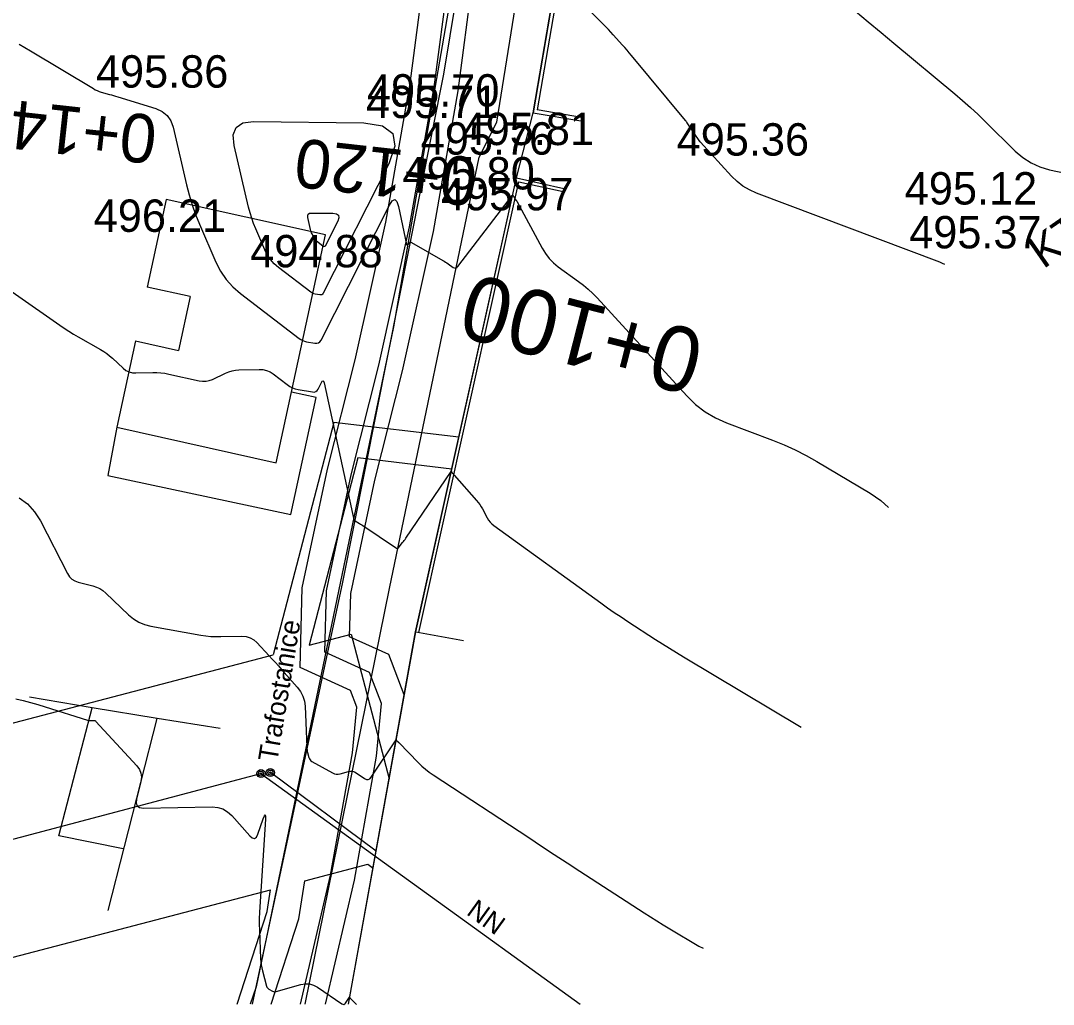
# Model space of a CAD drawing. Extents: x -636600 to -628587, y -1090963 to -1085869.
# Drawn here: x -629162.2 to -629098.4, y -1089363.9 to -1089303.1 of the extents above; entities that cross this region are included whole.
import ezdxf

# ---------------------------------------------------------------- set-up
doc = ezdxf.new("R2010")
doc.units = 0
for name, color, linetype in [('01_OBVOD PÚ', 7, 'Continuous'), ('01_PARCELY_NÁVRH_PC', 7, 'Continuous'), ('07_ELEKTRO', 7, 'Continuous'), ('07_OCH_P A POPISY TI', 7, 'Continuous'), ('07_SDĚLOVACÍ', 7, 'Continuous'), ('15', 7, 'Continuous'), ('20', 7, 'Continuous'), ('23', 7, 'Continuous'), ('33', 7, 'Continuous'), ('34', 7, 'Continuous'), ('40', 7, 'Continuous'), ('41', 7, 'Continuous'), ('53', 7, 'Continuous'), ('Ex_Major Contours', 7, 'Continuous'), ('Ex_Minor Contours', 7, 'Continuous'), ('HEKTOMETRY100', 7, 'Continuous'), ('HEKTOMETRY20', 7, 'Continuous'), ('HL_BODY', 7, 'Continuous'), ('koty_vše', 7, 'Continuous')]:
    doc.layers.add(name, color=color, linetype=linetype)

msp = doc.modelspace()

# ---------------------------------------------------------------- linework, layer by layer
at = {"layer": '01_OBVOD PÚ'}
msp.add_lwpolyline([(-629141.912, -1089363.897), (-629137.775, -1089340.897), (-629131.545, -1089312.857), (-629130.515, -1089308.827), (-629125.055, -1089276.877), (-629124.585, -1089274.487), (-629094.585, -1089282.287)], dxfattribs=at)
at = {"layer": '01_PARCELY_NÁVRH_PC'}
for points in [[(-629105.522, -1089189.968), (-629122.992, -1089236.061), (-629126.345, -1089248.187), (-629139.14, -1089322.059), (-629147.618, -1089362.817), (-629147.995, -1089363.897)], [(-629141.912, -1089363.897), (-629137.775, -1089340.897), (-629131.545, -1089312.857), (-629130.515, -1089308.827), (-629125.055, -1089276.877), (-629123.615, -1089269.707), (-629122.615, -1089264.357), (-629116.615, -1089234.727), (-629108.385, -1089214.177), (-629107.075, -1089208.967), (-629099.103, -1089189.968)]]:
    msp.add_lwpolyline(points, dxfattribs=at)
at = {"layer": '07_ELEKTRO'}
msp.add_lwpolyline([(-629140.213, -1089354.45), (-629146.745, -1089349.587)], dxfattribs=at)
at = {"layer": '07_OCH_P A POPISY TI'}
msp.add_line((-629141.747, -1089341.042), (-629139.408, -1089349.974), dxfattribs=at)
for points in [[(-629138.475, -1089344.789), (-629139.435, -1089342.285), (-629141.85, -1089341.192), (-629141.779, -1089338.535), (-629140.284, -1089331.527), (-629138.585, -1089324.773), (-629136.674, -1089316.171), (-629135.132, -1089307.475), (-629134.253, -1089300.702), (-629133.746, -1089294.207), (-629133.646, -1089287.651), (-629133.458, -1089281.249), (-629132.377, -1089271.131), (-629131.82, -1089267.506), (-629130.786, -1089262.906), (-629129.228, -1089256.751), (-629126.934, -1089251.209), (-629125.559, -1089247.721)], [(-629144.886, -1089363.897), (-629143.025, -1089355.924), (-629141.673, -1089348.374), (-629141.402, -1089345.536), (-629141.795, -1089344.51), (-629144.901, -1089343.103), (-629144.771, -1089338.18), (-629143.207, -1089330.848), (-629141.505, -1089324.082), (-629139.617, -1089315.584), (-629138.098, -1089307.02), (-629137.238, -1089300.392), (-629136.744, -1089294.068), (-629136.645, -1089287.584), (-629136.453, -1089281.046), (-629135.353, -1089270.744), (-629134.77, -1089266.949), (-629133.704, -1089262.209), (-629132.083, -1089255.804), (-629129.716, -1089250.085)], [(-629135.104, -1089328.873), (-629142.833, -1089327.952), (-629146.568, -1089342.305)], [(-629135.54, -1089330.835), (-629141.337, -1089330.145), (-629144.35, -1089341.724)], [(-629144.35, -1089341.724), (-629141.747, -1089341.042)], [(-629228.758, -1089363.897), (-629209.96, -1089358.909), (-629146.568, -1089342.305)], [(-629144.619, -1089356.267), (-629140.732, -1089355.249)], [(-629140.732, -1089355.249), (-629140.401, -1089355.496)], [(-629146.697, -1089363.897), (-629144.99, -1089358.63), (-629144.619, -1089356.267)], [(-629173.751, -1089363.897), (-629146.73, -1089356.82)], [(-629148.8, -1089363.897), (-629146.941, -1089358.164), (-629146.73, -1089356.82)]]:
    msp.add_lwpolyline(points, dxfattribs=at)
at = {"layer": '07_SDĚLOVACÍ'}
msp.add_lwpolyline([(-629143.346, -1089363.897), (-629141.555, -1089356.227), (-629140.185, -1089348.577), (-629139.875, -1089345.327), (-629140.615, -1089343.397), (-629143.375, -1089342.147), (-629143.275, -1089338.357), (-629141.745, -1089331.187), (-629140.045, -1089324.427), (-629138.145, -1089315.877), (-629136.615, -1089307.247), (-629135.745, -1089300.547), (-629135.245, -1089294.137), (-629135.145, -1089287.617), (-629134.955, -1089281.147), (-629133.865, -1089270.937), (-629133.295, -1089267.227), (-629132.245, -1089262.557), (-629130.655, -1089256.277), (-629128.325, -1089250.647)], dxfattribs=at)
at = {"layer": '20'}
for p, q in [((-629153.185, -1089314.187), (-629154.354, -1089319.593)), ((-629143.335, -1089316.377), (-629153.185, -1089314.187)), ((-629146.395, -1089330.447), (-629143.335, -1089316.377)), ((-629151.709, -1089320.181), (-629154.354, -1089319.593)), ((-629151.709, -1089320.181), (-629152.429, -1089323.512)), ((-629155.073, -1089322.92), (-629156.225, -1089328.247)), ((-629155.073, -1089322.92), (-629152.429, -1089323.512)), ((-629156.225, -1089328.247), (-629146.395, -1089330.447))]:
    msp.add_line(p, q, dxfattribs=at)
at = {"layer": '23'}
for p, q in [((-629125.065, -1089276.927), (-629130.515, -1089308.827)), ((-629124.886, -1089277.182), (-629130.261, -1089308.648)), ((-629127.521, -1089309.116), (-629130.261, -1089308.648)), ((-629130.515, -1089308.827), (-629127.558, -1089309.333)), ((-629137.765, -1089340.887), (-629131.545, -1089312.857)), ((-629137.57, -1089340.931), (-629131.393, -1089313.096)), ((-629131.545, -1089312.857), (-629128.617, -1089313.507)), ((-629131.393, -1089313.096), (-629128.66, -1089313.703)), ((-629141.911, -1089363.897), (-629137.765, -1089340.887)), ((-629137.765, -1089340.887), (-629134.813, -1089341.419)), ((-629157.755, -1089345.587), (-629161.615, -1089344.937)), ((-629159.805, -1089353.497), (-629157.755, -1089345.587)), ((-629153.735, -1089346.237), (-629157.755, -1089345.587)), ((-629156.765, -1089358.097), (-629153.735, -1089346.237)), ((-629149.845, -1089346.867), (-629153.735, -1089346.237)), ((-629155.835, -1089354.307), (-629159.805, -1089353.497))]:
    msp.add_line(p, q, dxfattribs=at)
at = {"layer": '33'}
for centre, radius in [((-629147.325, -1089349.647), 0.25), ((-629147.325, -1089349.647), 0.158), ((-629146.745, -1089349.587), 0.25), ((-629146.745, -1089349.587), 0.158), ((-629146.745, -1089349.587), 0.05), ((-629147.325, -1089349.647), 0.05)]:
    msp.add_circle(centre, radius, dxfattribs=at)
at = {"layer": '34'}
msp.add_line((-629201.417, -1089363.897), (-629147.325, -1089349.647), dxfattribs=at)
at = {"layer": '40'}
for p, q in [((-629136.035, -1089306.447), (-629130.375, -1089272.187)), ((-629132.745, -1089309.417), (-629127.125, -1089273.937)), ((-629142.275, -1089337.827), (-629136.035, -1089306.447)), ((-629133.845, -1089311.567), (-629132.745, -1089309.417)), ((-629139.385, -1089338.207), (-629133.845, -1089311.567)), ((-629147.849, -1089363.897), (-629142.275, -1089337.827)), ((-629144.585, -1089363.897), (-629139.385, -1089338.207))]:
    msp.add_line(p, q, dxfattribs=at)
at = {"layer": '41'}
for p, q in [((-629145.475, -1089333.647), (-629143.925, -1089326.417)), ((-629143.925, -1089326.417), (-629145.447, -1089326.086)), ((-629156.225, -1089328.247), (-629156.785, -1089331.227)), ((-629156.785, -1089331.227), (-629145.475, -1089333.647))]:
    msp.add_line(p, q, dxfattribs=at)
at = {"layer": '53'}
msp.add_line((-629147.325, -1089349.647), (-629127.605, -1089363.897), dxfattribs=at)
at = {"layer": 'Ex_Major Contours'}
for points in [[(-629110.59, -1089302.552), (-629109.806, -1089303.218), (-629109.019, -1089303.881), (-629108.229, -1089304.54), (-629104.463, -1089307.661), (-629103.975, -1089308.075), (-629103.496, -1089308.5), (-629103.027, -1089308.934), (-629102.931, -1089309.027)], [(-629102.931, -1089309.027), (-629102.567, -1089309.38), (-629100.731, -1089311.195), (-629100.262, -1089311.6), (-629099.751, -1089311.926), (-629099.198, -1089312.175), (-629098.603, -1089312.346), (-629096.139, -1089312.874)], [(-629162.468, -1089345.033), (-629162.011, -1089345.143), (-629161.556, -1089345.262), (-629161.103, -1089345.39), (-629160.653, -1089345.527), (-629158.05, -1089346.35), (-629158.005, -1089346.362), (-629157.959, -1089346.37), (-629157.913, -1089346.374), (-629157.867, -1089346.373), (-629157.679, -1089346.362), (-629157.635, -1089346.364), (-629157.593, -1089346.375), (-629157.556, -1089346.396), (-629157.522, -1089346.426), (-629154.991, -1089349.17), (-629154.832, -1089349.387), (-629154.737, -1089349.621), (-629154.708, -1089349.871), (-629154.744, -1089350.138), (-629155.017, -1089351.238), (-629155.041, -1089351.479), (-629154.978, -1089351.649), (-629154.826, -1089351.749), (-629154.587, -1089351.779), (-629150.34, -1089351.708), (-629149.992, -1089351.737), (-629149.675, -1089351.835), (-629149.388, -1089352.002), (-629149.131, -1089352.239), (-629148.018, -1089353.491), (-629147.86, -1089353.626), (-629147.724, -1089353.654), (-629147.609, -1089353.576), (-629147.515, -1089353.391), (-629147.182, -1089352.438), (-629147.111, -1089352.26), (-629147.065, -1089352.206), (-629147.044, -1089352.274), (-629147.048, -1089352.465), (-629147.4, -1089357.879), (-629147.418, -1089358.237), (-629147.427, -1089358.596), (-629147.427, -1089358.954), (-629147.417, -1089359.313), (-629147.344, -1089361.093), (-629147.331, -1089361.278), (-629147.308, -1089361.462), (-629147.275, -1089361.644), (-629147.232, -1089361.825), (-629146.974, -1089362.785), (-629146.953, -1089362.842), (-629146.922, -1089362.891), (-629146.882, -1089362.932), (-629146.833, -1089362.967), (-629146.616, -1089363.089), (-629146.561, -1089363.113), (-629146.504, -1089363.126), (-629146.446, -1089363.127), (-629146.387, -1089363.116), (-629144.857, -1089362.68), (-629144.587, -1089362.632), (-629144.327, -1089362.643), (-629144.076, -1089362.714), (-629143.834, -1089362.844), (-629142.322, -1089363.87), (-629142.261, -1089363.9), (-629142.205, -1089363.903), (-629142.154, -1089363.879), (-629142.108, -1089363.828), (-629141.858, -1089363.455), (-629141.855, -1089363.45), (-629141.852, -1089363.449), (-629141.849, -1089363.451), (-629141.848, -1089363.457), (-629141.841, -1089363.489), (-629141.84, -1089363.493), (-629141.838, -1089363.497), (-629141.836, -1089363.501), (-629141.833, -1089363.504), (-629141.811, -1089363.526), (-629141.808, -1089363.529), (-629141.568, -1089363.776), (-629141.525, -1089363.817), (-629141.481, -1089363.855), (-629141.435, -1089363.891), (-629141.427, -1089363.897)]]:
    msp.add_lwpolyline(points, dxfattribs=at)
msp.add_lwpolyline([(-629143.994, -1089316.672), (-629144.031, -1089316.617), (-629144.062, -1089316.557), (-629144.17, -1089316.306), (-629144.196, -1089316.242), (-629144.218, -1089316.178), (-629144.238, -1089316.113), (-629144.255, -1089316.047), (-629144.428, -1089315.309), (-629144.439, -1089315.182), (-629144.405, -1089315.092), (-629144.324, -1089315.038), (-629144.198, -1089315.022), (-629142.876, -1089315.038), (-629142.655, -1089315.071), (-629142.532, -1089315.163), (-629142.507, -1089315.315), (-629142.58, -1089315.526), (-629143.365, -1089317.074), (-629143.372, -1089317.084), (-629143.381, -1089317.091), (-629143.392, -1089317.095), (-629143.405, -1089317.094), (-629143.46, -1089317.084), (-629143.474, -1089317.081), (-629143.487, -1089317.076), (-629143.499, -1089317.07), (-629143.51, -1089317.062), (-629143.899, -1089316.766), (-629143.95, -1089316.722)], close=True, dxfattribs=at)
at = {"layer": 'Ex_Minor Contours'}
for points in [[(-629105.069, -1089318.201), (-629105.215, -1089318.135), (-629105.383, -1089318.067), (-629116.719, -1089313.786), (-629117.149, -1089313.595), (-629117.547, -1089313.359), (-629117.914, -1089313.077), (-629118.251, -1089312.749), (-629120.168, -1089310.655), (-629120.172, -1089310.65), (-629120.176, -1089310.646), (-629120.179, -1089310.641), (-629120.182, -1089310.636), (-629120.194, -1089310.615), (-629120.201, -1089310.605), (-629120.207, -1089310.595), (-629120.991, -1089309.446), (-629120.999, -1089309.434), (-629121.008, -1089309.422), (-629121.017, -1089309.411), (-629121.026, -1089309.4), (-629121.064, -1089309.357), (-629121.073, -1089309.346), (-629121.082, -1089309.336), (-629121.092, -1089309.325), (-629121.101, -1089309.314), (-629124.433, -1089305.292), (-629124.57, -1089305.128), (-629124.71, -1089304.965), (-629124.85, -1089304.803), (-629124.993, -1089304.644), (-629125.567, -1089304.007), (-629125.711, -1089303.849), (-629125.857, -1089303.693), (-629126.006, -1089303.539), (-629126.157, -1089303.386), (-629128.864, -1089300.686)], [(-629162.254, -1089304.595), (-629161.565, -1089305), (-629157.677, -1089307.34), (-629157.562, -1089307.404), (-629157.443, -1089307.461), (-629157.321, -1089307.509), (-629157.195, -1089307.549), (-629156.685, -1089307.692), (-629156.558, -1089307.729), (-629156.431, -1089307.766), (-629156.304, -1089307.804), (-629156.177, -1089307.843), (-629153.83, -1089308.572), (-629153.438, -1089308.745), (-629153.128, -1089308.995), (-629152.901, -1089309.322), (-629152.756, -1089309.725), (-629151.921, -1089313.289), (-629151.762, -1089313.907), (-629151.577, -1089314.516), (-629151.364, -1089315.116), (-629151.125, -1089315.707), (-629150.116, -1089318.055), (-629149.832, -1089318.616), (-629149.484, -1089319.129), (-629149.072, -1089319.591), (-629148.596, -1089320.003), (-629144.968, -1089322.77), (-629144.861, -1089322.843), (-629144.748, -1089322.901), (-629144.628, -1089322.945), (-629144.503, -1089322.974), (-629143.988, -1089323.065), (-629143.868, -1089323.071), (-629143.766, -1089323.041), (-629143.681, -1089322.977), (-629143.613, -1089322.878), (-629139.389, -1089314.545), (-629139.214, -1089314.272), (-629139.064, -1089314.193), (-629138.939, -1089314.307), (-629138.838, -1089314.615), (-629138.328, -1089316.959), (-629138.317, -1089316.991), (-629138.301, -1089317.004), (-629138.281, -1089317), (-629138.256, -1089316.978), (-629138.147, -1089316.854), (-629138.119, -1089316.83), (-629138.088, -1089316.818), (-629138.056, -1089316.82), (-629138.021, -1089316.834), (-629136.095, -1089317.954), (-629136.011, -1089318.003), (-629135.929, -1089318.054), (-629135.847, -1089318.106), (-629135.766, -1089318.16), (-629135.445, -1089318.378), (-629135.367, -1089318.416), (-629135.295, -1089318.421), (-629135.228, -1089318.393), (-629135.166, -1089318.333), (-629131.982, -1089314.183), (-629131.96, -1089314.154), (-629131.938, -1089314.124), (-629131.917, -1089314.094), (-629131.896, -1089314.064), (-629131.814, -1089313.943), (-629131.794, -1089313.921), (-629131.775, -1089313.914), (-629131.757, -1089313.923), (-629131.74, -1089313.948), (-629131.637, -1089314.151), (-629131.634, -1089314.155), (-629131.628, -1089314.162), (-629131.558, -1089314.241), (-629131.547, -1089314.255), (-629131.536, -1089314.269), (-629131.527, -1089314.284), (-629131.518, -1089314.299), (-629129.955, -1089317.202), (-629129.755, -1089317.529), (-629129.523, -1089317.827), (-629129.258, -1089318.097), (-629128.96, -1089318.338), (-629127.704, -1089319.246), (-629127.397, -1089319.48), (-629127.103, -1089319.729), (-629126.821, -1089319.993), (-629126.553, -1089320.271), (-629121.019, -1089326.316), (-629120.48, -1089326.841), (-629119.891, -1089327.293), (-629119.253, -1089327.672), (-629118.566, -1089327.977), (-629115.716, -1089329.053), (-629115.011, -1089329.337), (-629114.32, -1089329.651), (-629113.644, -1089329.994), (-629112.981, -1089330.367), (-629109.683, -1089332.321), (-629109.028, -1089332.774), (-629108.565, -1089333.205)], [(-629165.049, -1089318.27), (-629159.761, -1089321.953), (-629159.48, -1089322.144), (-629159.195, -1089322.329), (-629158.906, -1089322.506), (-629158.612, -1089322.678), (-629157.235, -1089323.462), (-629157.042, -1089323.579), (-629156.856, -1089323.707), (-629156.678, -1089323.845), (-629156.507, -1089323.994), (-629155.839, -1089324.61), (-629155.665, -1089324.743), (-629155.475, -1089324.837), (-629155.271, -1089324.891), (-629155.051, -1089324.904), (-629154.008, -1089324.874), (-629153.759, -1089324.874), (-629153.512, -1089324.89), (-629153.266, -1089324.921), (-629153.021, -1089324.968), (-629151.142, -1089325.389), (-629150.929, -1089325.419), (-629150.721, -1089325.414), (-629150.516, -1089325.373), (-629150.315, -1089325.296), (-629149.521, -1089324.919), (-629149.319, -1089324.836), (-629149.113, -1089324.775), (-629148.901, -1089324.736), (-629148.684, -1089324.718), (-629147.44, -1089324.682), (-629147.202, -1089324.694), (-629146.976, -1089324.745), (-629146.763, -1089324.835), (-629146.563, -1089324.964), (-629145.697, -1089325.625), (-629145.542, -1089325.729), (-629145.378, -1089325.813), (-629145.206, -1089325.876), (-629145.024, -1089325.919), (-629144.141, -1089326.076), (-629144.032, -1089326.08), (-629143.939, -1089326.054), (-629143.862, -1089325.995), (-629143.8, -1089325.905), (-629143.586, -1089325.482), (-629143.536, -1089325.404), (-629143.493, -1089325.382), (-629143.457, -1089325.414), (-629143.428, -1089325.503), (-629141.563, -1089334.064), (-629141.561, -1089334.07), (-629141.559, -1089334.072), (-629141.555, -1089334.072), (-629141.55, -1089334.068), (-629141.531, -1089334.045), (-629141.526, -1089334.041), (-629141.52, -1089334.039), (-629141.514, -1089334.039), (-629141.508, -1089334.042), (-629141.228, -1089334.204), (-629141.18, -1089334.233), (-629141.131, -1089334.263), (-629141.084, -1089334.293), (-629141.037, -1089334.325), (-629139.021, -1089335.691), (-629138.954, -1089335.724), (-629138.891, -1089335.728), (-629138.833, -1089335.704), (-629138.779, -1089335.652), (-629138.573, -1089335.384), (-629138.522, -1089335.317), (-629138.473, -1089335.248), (-629138.424, -1089335.18), (-629138.376, -1089335.11), (-629135.581, -1089330.997), (-629135.574, -1089330.989), (-629135.566, -1089330.986), (-629135.559, -1089330.99), (-629135.553, -1089330.999), (-629135.528, -1089331.049), (-629135.521, -1089331.061), (-629135.514, -1089331.073), (-629135.505, -1089331.084), (-629135.496, -1089331.094), (-629135.435, -1089331.162), (-629135.422, -1089331.176), (-629135.409, -1089331.191), (-629135.396, -1089331.206), (-629135.383, -1089331.221), (-629134.009, -1089332.783), (-629133.907, -1089332.905), (-629133.814, -1089333.032), (-629133.727, -1089333.164), (-629133.648, -1089333.301), (-629133.347, -1089333.86), (-629133.265, -1089333.994), (-629133.17, -1089334.116), (-629133.061, -1089334.227), (-629132.939, -1089334.326), (-629126.324, -1089339.108), (-629125.911, -1089339.402), (-629125.495, -1089339.692), (-629125.075, -1089339.976), (-629124.651, -1089340.255), (-629122.95, -1089341.361), (-629122.523, -1089341.635), (-629122.094, -1089341.906), (-629121.663, -1089342.172), (-629121.228, -1089342.434), (-629113.953, -1089346.788)], [(-629162.266, -1089332.611), (-629161.747, -1089332.996), (-629161.31, -1089333.473), (-629160.955, -1089334.039), (-629159.284, -1089337.297), (-629159.162, -1089337.487), (-629159.01, -1089337.638), (-629158.828, -1089337.752), (-629158.616, -1089337.828), (-629157.708, -1089338.056), (-629157.489, -1089338.127), (-629157.283, -1089338.223), (-629157.092, -1089338.346), (-629156.916, -1089338.494), (-629155.505, -1089339.843), (-629155.2, -1089340.096), (-629154.869, -1089340.296), (-629154.511, -1089340.445), (-629154.127, -1089340.542), (-629151.041, -1089341.093), (-629150.735, -1089341.139), (-629150.429, -1089341.171), (-629150.121, -1089341.187), (-629149.812, -1089341.189), (-629148.515, -1089341.162), (-629148.247, -1089341.183), (-629148, -1089341.256), (-629147.776, -1089341.382), (-629147.575, -1089341.561), (-629146.814, -1089342.382), (-629146.624, -1089342.588), (-629146.435, -1089342.795), (-629146.248, -1089343.002), (-629146.061, -1089343.211), (-629145.079, -1089344.311), (-629144.88, -1089344.574), (-629144.734, -1089344.859), (-629144.64, -1089345.166), (-629144.6, -1089345.494), (-629144.496, -1089348.022), (-629144.491, -1089348.104), (-629144.481, -1089348.184), (-629144.466, -1089348.264), (-629144.447, -1089348.343), (-629144.362, -1089348.659), (-629144.335, -1089348.733), (-629144.295, -1089348.797), (-629144.243, -1089348.852), (-629144.178, -1089348.897), (-629142.908, -1089349.61), (-629142.792, -1089349.663), (-629142.672, -1089349.689), (-629142.549, -1089349.691), (-629142.424, -1089349.668), (-629141.915, -1089349.523), (-629141.79, -1089349.5), (-629141.67, -1089349.506), (-629141.554, -1089349.538), (-629141.442, -1089349.599), (-629140.928, -1089349.947), (-629140.811, -1089350.004), (-629140.704, -1089350.01), (-629140.607, -1089349.965), (-629140.52, -1089349.868), (-629138.976, -1089347.562), (-629138.974, -1089347.561), (-629138.973, -1089347.563), (-629138.971, -1089347.571), (-629138.97, -1089347.575), (-629138.967, -1089347.578), (-629138.874, -1089347.671), (-629138.858, -1089347.687), (-629138.842, -1089347.703), (-629138.826, -1089347.719), (-629138.811, -1089347.736), (-629137.6, -1089348.978), (-629137.388, -1089349.184), (-629137.166, -1089349.378), (-629136.933, -1089349.559), (-629136.691, -1089349.728), (-629130.786, -1089353.604), (-629129.997, -1089354.122), (-629129.206, -1089354.638), (-629128.416, -1089355.154), (-629127.624, -1089355.669), (-629123.658, -1089358.247), (-629123.265, -1089358.5), (-629122.87, -1089358.749), (-629122.473, -1089358.994), (-629122.073, -1089359.236), (-629120.282, -1089360.307), (-629120.003, -1089360.436)]]:
    msp.add_lwpolyline(points, dxfattribs=at)
msp.add_lwpolyline([(-629146.739, -1089317.9), (-629146.932, -1089317.617), (-629147.089, -1089317.306), (-629147.648, -1089316.006), (-629147.78, -1089315.679), (-629147.897, -1089315.347), (-629148, -1089315.01), (-629148.088, -1089314.668), (-629148.981, -1089310.855), (-629149.039, -1089310.2), (-629148.86, -1089309.735), (-629148.444, -1089309.459), (-629147.792, -1089309.374), (-629140.963, -1089309.456), (-629139.822, -1089309.627), (-629139.186, -1089310.104), (-629139.058, -1089310.888), (-629139.435, -1089311.979), (-629143.489, -1089319.976), (-629143.526, -1089320.031), (-629143.574, -1089320.066), (-629143.63, -1089320.083), (-629143.697, -1089320.08), (-629143.982, -1089320.029), (-629144.051, -1089320.013), (-629144.117, -1089319.989), (-629144.18, -1089319.956), (-629144.239, -1089319.916), (-629146.247, -1089318.385), (-629146.511, -1089318.156)], close=True, dxfattribs=at)

# ---------------------------------------------------------------- texts
at = {"layer": '15'}
for s, rotation, p in [('Trafostanice', 80.54526, (-629146.325, -1089348.968)), ('NN', 324.1484, (-629134.69, -1089358.315))]:
    msp.add_text(s, height=1.2, rotation=rotation, dxfattribs=at).set_placement(p)
at = {"layer": 'HEKTOMETRY100'}
msp.add_text('0+100', height=4, rotation=165.69513, dxfattribs=at).set_placement((-629119.745, -1089322.437))
at = {"layer": 'HEKTOMETRY20'}
for s, rotation, p in [('0+140', 173.74411, (-629153.64, -1089309.028)), ('0+120', 173.62596, (-629133.84, -1089311.651))]:
    msp.add_text(s, height=3, rotation=rotation, dxfattribs=at).set_placement(p)
at = {"layer": 'HL_BODY'}
msp.add_text('KT0+045,235', height=2, rotation=34.84789, dxfattribs=at).set_placement((-629098.997, -1089318.511))
at = {"layer": 'koty_vše'}
for s, p in [('495.86', (-629157.524, -1089307.277)), ('495.70', (-629140.775, -1089308.447)), ('495.71', (-629140.842, -1089309.157)), ('495.81', (-629134.932, -1089310.827)), ('495.76', (-629137.454, -1089311.417)), ('495.36', (-629121.644, -1089311.477)), ('495.80', (-629138.585, -1089313.567)), ('495.12', (-629107.552, -1089314.497)), ('495.97', (-629136.206, -1089314.857)), ('496.21', (-629157.657, -1089316.187)), ('495.37', (-629107.278, -1089317.207)), ('494.88', (-629147.988, -1089318.377))]:
    msp.add_text(s, height=2, dxfattribs=at).set_placement(p)

doc.saveas('drawing.dxf')
